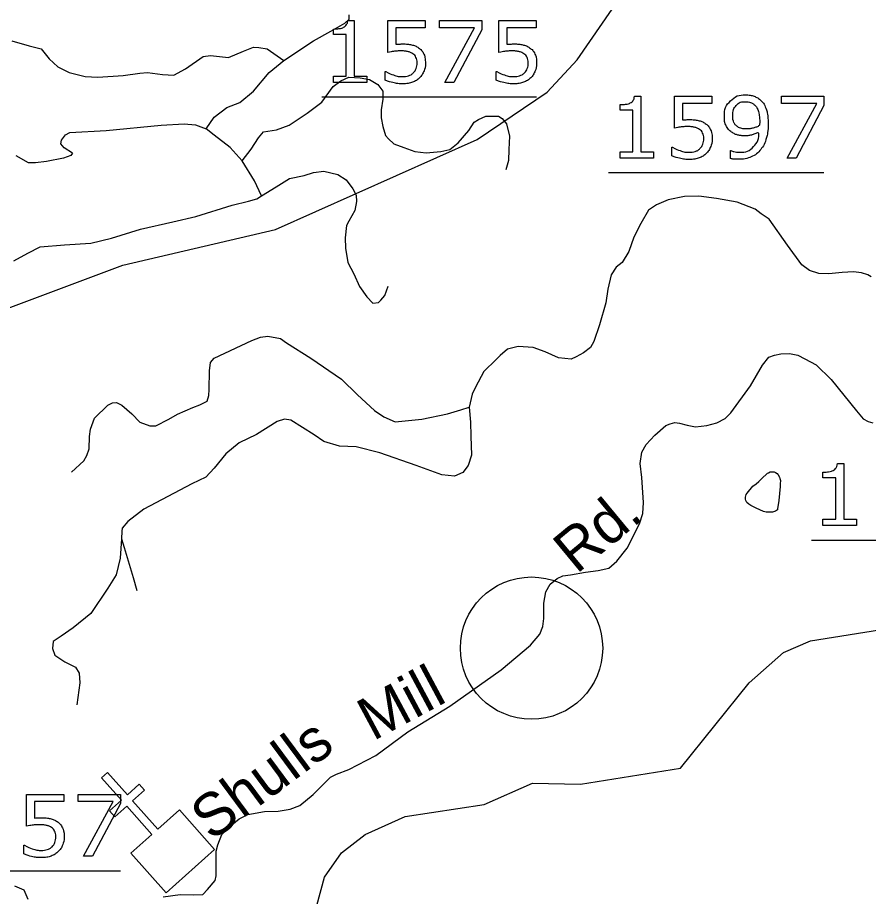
# Model space of a CAD drawing. Extents: x 1190067 to 1192950, y 891516 to 893460.
# Drawn here: x 1190959.3 to 1191019.1, y 893093.4 to 893155.2 of the extents above; entities that cross this region are included whole.
import ezdxf

# ---------------------------------------------------------------- set-up
doc = ezdxf.new("R2010")
doc.units = 0
doc.layers.add('Default', color=7, linetype='Continuous')
doc.layers.add('Prop DSN Text', color=7, linetype='Continuous')

msp = doc.modelspace()

# ---------------------------------------------------------------- linework, layer by layer
at = {"layer": 'Default'}
for p, q in [((1190980.725, 893149.61), (1190995.819, 893149.61)), ((1191000.871, 893144.293), (1191016.012, 893144.293)), ((1191015.129, 893118.462), (1191030.27, 893118.462)), ((1190951.432, 893095.226), (1190966.573, 893095.226))]:
    msp.add_line(p, q, dxfattribs=at)
for points in [[(1190923.821, 893130.264), (1190924.4, 893134.333), (1190926.561, 893134.06), (1190938.805, 893129.911), (1190949.48, 893130.674), (1190955.85, 893133.705), (1190966.753, 893137.796), (1190977.48, 893140.283), (1190991.653, 893146.606), (1190996.555, 893149.954), (1190998.673, 893152.211), (1191002.013, 893157.085), (1191003.798, 893158.543), (1191013.968, 893162.303), (1191015.77, 893164.046), (1191018.69, 893169.294)], [(1190978.052, 893152.162), (1190980.147, 893153.559), (1190981.353, 893154.226), (1190982.337, 893154.798), (1190982.654, 893155.083), (1190982.654, 893155.369)], [(1190982.552, 893154.99), (1190983.005, 893154.99), (1190983.005, 893151.069), (1190983.892, 893151.069), (1190983.892, 893150.625)], [(1190985.365, 893152.735), (1190985.365, 893154.975), (1190987.982, 893154.975), (1190987.982, 893154.464), (1190985.926, 893154.464), (1190985.926, 893153.308)], [(1190991.961, 893154.326), (1190989.996, 893150.625), (1190989.369, 893150.625), (1190991.457, 893154.464), (1190988.985, 893154.464), (1190988.985, 893154.975), (1190991.961, 893154.975), (1190991.961, 893154.326)], [(1190993.174, 893152.735), (1190993.174, 893154.975), (1190995.791, 893154.975), (1190995.791, 893154.464), (1190993.735, 893154.464), (1190993.735, 893153.308)], [(1190983.892, 893150.625), (1190981.538, 893150.625), (1190981.538, 893151.069), (1190982.444, 893151.069), (1190982.444, 893153.985), (1190981.538, 893153.985), (1190981.538, 893154.382)], [(1190958.932, 893153.559), (1190960.169, 893153.21), (1190960.994, 893152.987), (1190961.566, 893152.289), (1190962.169, 893151.717), (1190962.962, 893151.336), (1190964.104, 893151.05), (1190964.993, 893150.987), (1190966.77, 893151.114), (1190967.945, 893151.272), (1190968.484, 893151.336), (1190969.531, 893151.177), (1190970.325, 893151.145), (1190971.15, 893151.59), (1190972.388, 893152.447), (1190972.895, 893152.511), (1190973.53, 893152.447), (1190974.165, 893152.384), (1190975.228, 893152.829), (1190975.926, 893153.114), (1190976.307, 893153.083), (1190976.878, 893152.987), (1190978.052, 893152.162)], [(1190972.594, 893147.366), (1190973.165, 893148.192), (1190974.054, 893148.859), (1190974.974, 893149.208), (1190975.926, 893150.002), (1190977.037, 893151.336), (1190978.052, 893152.162)], [(1190985.176, 893150.787), (1190985.176, 893151.403), (1190985.217, 893151.403)], [(1190992.986, 893150.787), (1190992.986, 893151.403), (1190993.027, 893151.403)], [(1190975.133, 893145.111), (1190975.767, 893145.937), (1190976.275, 893146.731), (1190976.624, 893147.144), (1190977.545, 893147.303), (1190978.433, 893147.62), (1190979.703, 893148.478), (1190980.718, 893149.24), (1190981.512, 893150.351), (1190982.051, 893150.733), (1190982.622, 893150.987), (1190983.416, 893150.955), (1190984.082, 893150.828), (1190984.654, 893150.478), (1190985.003, 893150.002), (1190985.003, 893149.462), (1190984.907, 893148.7), (1190984.907, 893148.128), (1190985.003, 893147.525), (1190985.193, 893146.89), (1190985.415, 893146.668), (1190985.796, 893146.318), (1190986.494, 893146.064), (1190987.256, 893145.778), (1190988.049, 893145.683), (1190989.081, 893145.778), (1190989.715, 893145.905), (1190990.318, 893146.382), (1190991.048, 893147.239), (1190991.429, 893147.843), (1190991.746, 893148.033), (1190992.254, 893148.255), (1190993.143, 893148.255), (1190993.397, 893148.097), (1190993.714, 893147.716), (1190993.905, 893146.858), (1190993.873, 893145.905), (1190993.841, 893145.143), (1190993.651, 893144.476)], [(1191002.698, 893149.672), (1191003.151, 893149.672), (1191003.151, 893145.752), (1191004.039, 893145.752), (1191004.039, 893145.308)], [(1191005.511, 893147.417), (1191005.511, 893149.658), (1191008.128, 893149.658), (1191008.128, 893149.147), (1191006.072, 893149.147), (1191006.072, 893147.99)], [(1191016.012, 893149.008), (1191014.047, 893145.308), (1191013.42, 893145.308), (1191015.508, 893149.147), (1191013.036, 893149.147), (1191013.036, 893149.658), (1191016.012, 893149.658), (1191016.012, 893149.008)], [(1191004.039, 893145.308), (1191001.685, 893145.308), (1191001.685, 893145.752), (1191002.59, 893145.752), (1191002.59, 893148.667), (1191001.685, 893148.667), (1191001.685, 893149.065)], [(1190963.216, 893145.651), (1190962.613, 893146.032), (1190962.391, 893146.318), (1190962.422, 893146.572), (1190962.708, 893146.953), (1190963.025, 893147.112), (1190965.564, 893147.239), (1190969.436, 893147.62), (1190971.055, 893147.716), (1190971.848, 893147.652), (1190972.594, 893147.366)], [(1190976.497, 893142.666), (1190975.99, 893143.714), (1190975.133, 893145.111), (1190974.276, 893146.064), (1190973.165, 893146.922), (1190972.594, 893147.366)], [(1191005.323, 893145.47), (1191005.323, 893146.086), (1191005.364, 893146.086)], [(1191009.434, 893145.29), (1191009.434, 893145.851), (1191009.463, 893145.851)], [(1190963.216, 893145.651), (1190963.089, 893145.492), (1190962.581, 893145.302), (1190961.375, 893145.08), (1190960.614, 893144.984), (1190960.106, 893144.984), (1190959.249, 893145.461)], [(1190976.497, 893142.666), (1190977.513, 893143.301), (1190978.465, 893143.873), (1190979.481, 893144.095), (1190980.147, 893144.286), (1190980.877, 893144.381), (1190981.861, 893144.159), (1190982.432, 893143.778), (1190982.908, 893143.142), (1190983.13, 893142.698), (1190983.162, 893142.253), (1190983.035, 893141.618), (1190982.622, 893140.888), (1190982.464, 893140.57), (1190982.369, 893139.713), (1190982.4, 893138.982), (1190982.559, 893137.966), (1190982.972, 893137.172), (1190983.384, 893136.283), (1190983.892, 893135.552), (1190984.304, 893135.108), (1190984.717, 893135.171), (1190984.876, 893135.33), (1190985.161, 893135.647), (1190985.383, 893136.314)], [(1190959.09, 893138.093), (1190960.074, 893138.633), (1190960.931, 893139.077), (1190962.645, 893139.204), (1190964.485, 893139.331), (1190965.945, 893139.681), (1190967.976, 893140.316), (1190970.261, 893140.824), (1190971.88, 893141.205), (1190974.435, 893141.999), (1190975.577, 893142.285), (1190976.148, 893142.444), (1190976.497, 893142.666)], [(1191019.339, 893136.958), (1191019.087, 893137.115), (1191018.646, 893137.242), (1191018.079, 893137.305), (1191017.291, 893137.273), (1191016.346, 893137.178), (1191015.653, 893137.21), (1191014.991, 893137.399), (1191014.456, 893137.809), (1191013.447, 893139.196), (1191012.156, 893141.025), (1191011.589, 893141.403), (1191011.179, 893141.719), (1191009.919, 893142.223), (1191008.469, 893142.475), (1191007.209, 893142.633), (1191006.201, 893142.601), (1191005.067, 893142.381), (1191004.247, 893142.034), (1191003.68, 893141.656), (1191003.145, 893140.71), (1191002.64, 893139.764), (1191002.294, 893138.755), (1191001.821, 893137.967), (1191001.412, 893137.651), (1191001.065, 893137.115), (1191000.813, 893136.106), (1191000.687, 893135.129), (1191000.246, 893133.584), (1190999.836, 893132.418), (1190999.616, 893132.008), (1190999.112, 893131.629), (1190998.592, 893131.346), (1190998.245, 893131.188), (1190997.363, 893131.283), (1190996.418, 893131.692), (1190995.567, 893132.008), (1190994.527, 893132.071), (1190993.771, 893131.882), (1190993.267, 893131.44), (1190992.984, 893131.156), (1190992.101, 893130.305)], [(1190963.146, 893123.243), (1190963.997, 893124.031), (1190964.218, 893124.409), (1190964.375, 893124.882), (1190964.407, 893125.733), (1190964.47, 893126.269), (1190964.753, 893127.026), (1190965.698, 893127.94), (1190966.013, 893128.098), (1190966.297, 893128.13), (1190966.675, 893127.94), (1190967.368, 893127.341), (1190967.935, 893126.742), (1190968.629, 893126.49), (1190969.07, 893126.49), (1190969.983, 893126.963), (1190970.582, 893127.31), (1190971.653, 893127.783), (1190972.157, 893127.972), (1190972.661, 893128.224), (1190972.787, 893128.634), (1190972.819, 893129.044), (1190972.835, 893130.368), (1190972.898, 893130.936), (1190973.15, 893131.251), (1190975.796, 893132.481), (1190976.427, 893132.733), (1190976.931, 893132.796), (1190977.813, 893132.638), (1190978.254, 893132.323), (1190979.955, 893131.251), (1190982.098, 893129.769), (1190983.232, 893128.666), (1190984.429, 893127.562), (1190985.091, 893127.121), (1190985.879, 893126.774)], [(1190973.306, 893095.726), (1190973.306, 893096.607), (1190973.416, 893097.047), (1190973.705, 893097.763), (1190974.255, 893098.341), (1190974.916, 893098.864), (1190975.521, 893099.167), (1190976.704, 893099.387), (1190977.667, 893099.415), (1190978.492, 893099.552), (1190979.18, 893099.8), (1190980.115, 893100.571), (1190981.326, 893101.81), (1190981.766, 893102.003), (1190982.619, 893102.333), (1190984.531, 893103.324), (1190986.76, 893104.976), (1190989.731, 893106.793), (1190993.335, 893109.353), (1190995.384, 893111.088), (1190996.045, 893111.859), (1190996.265, 893112.382), (1190996.32, 893112.96), (1190996.32, 893114.034), (1190996.457, 893114.832), (1190996.76, 893115.355), (1190997.255, 893115.768), (1190997.668, 893115.961), (1190998.191, 893116.016), (1190999.264, 893116.209), (1191000.144, 893116.319), (1191000.887, 893116.484), (1191001.465, 893116.979), (1191002.18, 893117.888), (1191003.047, 893119.595), (1191003.294, 893120.338), (1191003.322, 893121.109), (1191003.212, 893122.871), (1191003.102, 893123.835), (1191003.212, 893124.633), (1191003.514, 893125.184), (1191004.133, 893125.844), (1191004.904, 893126.505), (1191005.206, 893126.643), (1191005.536, 893126.725), (1191005.866, 893126.67), (1191006.389, 893126.533), (1191006.994, 893126.423), (1191007.792, 893126.505), (1191008.48, 893126.698), (1191009.058, 893127.001), (1191009.471, 893127.414), (1191010.846, 893129.313), (1191011.699, 893130.745), (1191012.139, 893131.323), (1191012.524, 893131.461), (1191012.992, 893131.543), (1191013.597, 893131.571), (1191014.175, 893131.461), (1191014.67, 893131.213), (1191015.454, 893130.772), (1191016.527, 893129.754), (1191018.288, 893127.551), (1191018.756, 893126.973), (1191019.113, 893126.808), (1191019.444, 893126.698)], [(1190992.101, 893130.305), (1190991.518, 893129.202), (1190991.298, 893128.729), (1190991.077, 893127.814), (1190991.172, 893126.742), (1190991.203, 893125.765), (1190991.235, 893124.441), (1190991.014, 893123.716), (1190990.636, 893123.211), (1190990.038, 893122.959), (1190989.155, 893123.053), (1190987.36, 893123.716), (1190984.807, 893124.598), (1190983.138, 893125.008), (1190981.972, 893125.071), (1190980.869, 893125.387), (1190980.176, 893125.86), (1190978.537, 893126.9), (1190978.096, 893126.963), (1190977.592, 893126.805), (1190976.143, 893125.891), (1190974.914, 893125.292), (1190973.969, 893124.535), (1190973.15, 893123.526), (1190972.567, 893122.896), (1190971.59, 893122.423), (1190968.219, 893120.626), (1190967.085, 893119.774), (1190966.707, 893119.301), (1190966.675, 893119.081), (1190966.644, 893118.545), (1190966.833, 893117.946), (1190967.463, 893115.833), (1190967.731, 893114.919)], [(1190985.879, 893126.774), (1190987.753, 893126.963), (1190989.549, 893127.341), (1190990.494, 893127.625), (1190991.077, 893127.814)], [(1191016.956, 893123.841), (1191017.409, 893123.841), (1191017.409, 893119.921), (1191018.297, 893119.921), (1191018.297, 893119.477)], [(1191011.44, 893122.586), (1191011.581, 893122.722), (1191011.725, 893122.857), (1191011.942, 893123.061), (1191012.05, 893123.164), (1191012.12, 893123.198), (1191012.226, 893123.264), (1191012.296, 893123.262), (1191012.436, 893123.259), (1191012.505, 893123.257), (1191012.611, 893123.219), (1191012.714, 893123.146), (1191012.782, 893123.04), (1191012.882, 893122.896), (1191012.915, 893122.79), (1191012.947, 893122.65), (1191012.94, 893122.405), (1191012.934, 893122.231), (1191012.839, 893121.253), (1191012.794, 893120.937), (1191012.753, 893120.693), (1191012.749, 893120.589), (1191012.608, 893120.487), (1191012.468, 893120.456), (1191012.394, 893120.422), (1191012.15, 893120.429), (1191011.94, 893120.435), (1191011.766, 893120.476), (1191011.246, 893120.7), (1191010.866, 893120.885), (1191010.731, 893120.994), (1191010.593, 893121.102), (1191010.526, 893121.244), (1191010.494, 893121.35), (1191010.498, 893121.49), (1191010.537, 893121.664), (1191010.609, 893121.768), (1191011.007, 893122.247), (1191011.257, 893122.415), (1191011.44, 893122.586)], [(1191018.297, 893119.477), (1191015.942, 893119.477), (1191015.942, 893119.921), (1191016.848, 893119.921), (1191016.848, 893122.837), (1191015.942, 893122.837), (1191015.942, 893123.234)], [(1190966.644, 893118.545), (1190966.565, 893117.189), (1190966.281, 893116.022), (1190965.683, 893115.077), (1190964.485, 893113.311), (1190963.257, 893112.302), (1190962.406, 893111.703), (1190961.839, 893111.325), (1190961.807, 893110.852), (1190961.965, 893110.379), (1190962.658, 893109.906), (1190963.414, 893109.527), (1190963.666, 893109.118), (1190963.729, 893108.424), (1190963.509, 893106.879)], [(1190979.458, 893089.402), (1190980.91, 893094.774), (1190982.118, 893096.472), (1190983.763, 893097.762), (1190986.58, 893099.027), (1190992.145, 893099.89), (1190995.54, 893101.374), (1190998.9, 893101.307), (1191005.935, 893102.431), (1191010.765, 893108.423), (1191013.163, 893110.559), (1191015.07, 893111.382), (1191020.495, 893112.252)], [(1190959.977, 893098.35), (1190959.977, 893100.591), (1190962.594, 893100.591), (1190962.594, 893100.08), (1190960.538, 893100.08), (1190960.538, 893098.924)], [(1190966.573, 893099.941), (1190964.608, 893096.241), (1190963.981, 893096.241), (1190966.069, 893100.08), (1190963.597, 893100.08), (1190963.597, 893100.591), (1190966.573, 893100.591), (1190966.573, 893099.941)], [(1190959.788, 893096.403), (1190959.788, 893097.019), (1190959.829, 893097.019)], [(1190969.565, 893093.385), (1190970.775, 893093.551), (1190971.683, 893093.523), (1190972.371, 893093.551), (1190972.701, 893093.908), (1190973.224, 893094.542), (1190973.306, 893094.872), (1190973.306, 893095.726)], [(1190959.124, 893094.156), (1190959.784, 893093.881), (1190960.059, 893093.22)]]:
    msp.add_lwpolyline(points, dxfattribs=at)
msp.add_lwpolyline([(1190967.303, 893096.451), (1190968.787, 893097.78), (1190967.013, 893099.769), (1190966.177, 893099.023), (1190965.805, 893099.441), (1190966.641, 893100.186), (1190965.24, 893101.757), (1190965.659, 893102.13), (1190967.06, 893100.559), (1190967.896, 893101.305), (1190968.268, 893100.888), (1190967.432, 893100.142), (1190969.206, 893098.153), (1190970.714, 893099.494), (1190973.194, 893096.713), (1190969.783, 893093.67)], close=True, dxfattribs=at)
for points in [[(1190981.538, 893154.382), (1190981.722, 893154.382), (1190981.932, 893154.413), (1190982.143, 893154.444), (1190982.251, 893154.502), (1190982.385, 893154.575), (1190982.463, 893154.687), (1190982.54, 893154.8), (1190982.552, 893154.99)], [(1190985.926, 893153.308), (1190986.051, 893153.32), (1190986.183, 893153.325), (1190986.314, 893153.331), (1190986.411, 893153.331), (1190986.765, 893153.331), (1190987.031, 893153.271), (1190987.297, 893153.211), (1190987.519, 893153.059), (1190987.753, 893152.898), (1190987.881, 893152.644), (1190988.01, 893152.39), (1190988.01, 893152.007)], [(1190993.735, 893153.308), (1190993.861, 893153.32), (1190993.992, 893153.325), (1190994.124, 893153.331), (1190994.22, 893153.331), (1190994.574, 893153.331), (1190994.84, 893153.271), (1190995.106, 893153.211), (1190995.328, 893153.059), (1190995.562, 893152.898), (1190995.691, 893152.644), (1190995.819, 893152.39), (1190995.819, 893152.007)], [(1190985.217, 893151.403), (1190985.457, 893151.251), (1190985.778, 893151.144), (1190986.1, 893151.037), (1190986.409, 893151.037), (1190986.617, 893151.037), (1190986.811, 893151.096), (1190987.005, 893151.154), (1190987.157, 893151.301), (1190987.286, 893151.427), (1190987.351, 893151.602), (1190987.417, 893151.778), (1190987.417, 893152.01), (1190987.417, 893152.235), (1190987.34, 893152.39), (1190987.262, 893152.545), (1190987.125, 893152.639), (1190986.973, 893152.75), (1190986.756, 893152.796), (1190986.538, 893152.841), (1190986.27, 893152.841), (1190986.013, 893152.841), (1190985.775, 893152.806), (1190985.537, 893152.77), (1190985.365, 893152.735)], [(1190993.027, 893151.403), (1190993.266, 893151.251), (1190993.587, 893151.144), (1190993.909, 893151.037), (1190994.218, 893151.037), (1190994.426, 893151.037), (1190994.62, 893151.096), (1190994.814, 893151.154), (1190994.966, 893151.301), (1190995.095, 893151.427), (1190995.161, 893151.602), (1190995.226, 893151.778), (1190995.226, 893152.01), (1190995.226, 893152.235), (1190995.149, 893152.39), (1190995.072, 893152.545), (1190994.934, 893152.639), (1190994.783, 893152.75), (1190994.565, 893152.796), (1190994.348, 893152.841), (1190994.079, 893152.841), (1190993.822, 893152.841), (1190993.584, 893152.806), (1190993.346, 893152.77), (1190993.174, 893152.735)], [(1190988.01, 893152.007), (1190988.01, 893151.703), (1190987.899, 893151.425), (1190987.788, 893151.147), (1190987.595, 893150.957), (1190987.385, 893150.752), (1190987.094, 893150.643), (1190986.804, 893150.533), (1190986.421, 893150.533), (1190986.064, 893150.533), (1190985.734, 893150.607), (1190985.404, 893150.682), (1190985.176, 893150.787)], [(1190995.819, 893152.007), (1190995.819, 893151.703), (1190995.708, 893151.425), (1190995.597, 893151.147), (1190995.405, 893150.957), (1190995.194, 893150.752), (1190994.904, 893150.643), (1190994.613, 893150.533), (1190994.23, 893150.533), (1190993.874, 893150.533), (1190993.544, 893150.607), (1190993.214, 893150.682), (1190992.986, 893150.787)], [(1191001.685, 893149.065), (1191001.869, 893149.065), (1191002.079, 893149.096), (1191002.289, 893149.126), (1191002.397, 893149.185), (1191002.532, 893149.258), (1191002.609, 893149.37), (1191002.687, 893149.482), (1191002.698, 893149.672)], [(1191009.463, 893145.851), (1191009.547, 893145.807), (1191009.702, 893145.767), (1191009.857, 893145.727), (1191010.046, 893145.727), (1191010.691, 893145.727), (1191011.057, 893146.114), (1191011.424, 893146.501), (1191011.482, 893147.182), (1191011.211, 893147.018), (1191010.971, 893146.948), (1191010.732, 893146.878), (1191010.449, 893146.878), (1191010.181, 893146.878), (1191009.963, 893146.93), (1191009.746, 893146.983), (1191009.527, 893147.135), (1191009.271, 893147.313), (1191009.141, 893147.588), (1191009.011, 893147.863), (1191009.011, 893148.247), (1191009.011, 893148.914), (1191009.449, 893149.332), (1191009.887, 893149.75), (1191010.518, 893149.75), (1191010.834, 893149.75), (1191011.102, 893149.652), (1191011.371, 893149.554), (1191011.573, 893149.358), (1191011.821, 893149.116), (1191011.955, 893148.734), (1191012.09, 893148.352), (1191012.09, 893147.747)], [(1191011.497, 893147.875), (1191011.497, 893148.328), (1191011.403, 893148.602), (1191011.31, 893148.877), (1191011.147, 893149.029), (1191011.01, 893149.161), (1191010.852, 893149.218), (1191010.695, 893149.275), (1191010.511, 893149.275), (1191010.091, 893149.275), (1191009.847, 893149.012), (1191009.604, 893148.749), (1191009.604, 893148.272), (1191009.604, 893147.995), (1191009.683, 893147.819), (1191009.761, 893147.644), (1191009.948, 893147.512), (1191010.079, 893147.422), (1191010.237, 893147.391), (1191010.394, 893147.361), (1191010.587, 893147.361), (1191010.814, 893147.361), (1191011.048, 893147.422), (1191011.281, 893147.483), (1191011.485, 893147.6), (1191011.488, 893147.662), (1191011.492, 893147.721), (1191011.497, 893147.781), (1191011.497, 893147.875)], [(1191006.072, 893147.99), (1191006.198, 893148.002), (1191006.329, 893148.008), (1191006.461, 893148.014), (1191006.557, 893148.014), (1191006.911, 893148.014), (1191007.177, 893147.954), (1191007.443, 893147.894), (1191007.665, 893147.742), (1191007.899, 893147.581), (1191008.028, 893147.327), (1191008.157, 893147.072), (1191008.157, 893146.689)], [(1191012.09, 893147.747), (1191012.09, 893147.177), (1191011.96, 893146.712), (1191011.83, 893146.246), (1191011.567, 893145.919), (1191011.301, 893145.585), (1191010.9, 893145.404), (1191010.5, 893145.223), (1191009.959, 893145.223), (1191009.808, 893145.223), (1191009.673, 893145.239), (1191009.539, 893145.255), (1191009.434, 893145.29)], [(1191005.364, 893146.086), (1191005.603, 893145.934), (1191005.925, 893145.827), (1191006.246, 893145.72), (1191006.556, 893145.72), (1191006.763, 893145.72), (1191006.957, 893145.779), (1191007.152, 893145.837), (1191007.304, 893145.983), (1191007.432, 893146.109), (1191007.498, 893146.285), (1191007.564, 893146.461), (1191007.564, 893146.692), (1191007.564, 893146.918), (1191007.486, 893147.073), (1191007.409, 893147.228), (1191007.272, 893147.322), (1191007.12, 893147.433), (1191006.902, 893147.478), (1191006.685, 893147.524), (1191006.416, 893147.524), (1191006.159, 893147.524), (1191005.921, 893147.488), (1191005.683, 893147.453), (1191005.511, 893147.417)], [(1191008.157, 893146.689), (1191008.157, 893146.385), (1191008.046, 893146.107), (1191007.935, 893145.83), (1191007.742, 893145.64), (1191007.531, 893145.435), (1191007.241, 893145.325), (1191006.95, 893145.216), (1191006.567, 893145.216), (1191006.211, 893145.216), (1191005.881, 893145.29), (1191005.551, 893145.365), (1191005.323, 893145.47)], [(1191015.942, 893123.234), (1191016.126, 893123.234), (1191016.337, 893123.265), (1191016.547, 893123.296), (1191016.655, 893123.354), (1191016.79, 893123.427), (1191016.867, 893123.539), (1191016.944, 893123.652), (1191016.956, 893123.841)], [(1190960.538, 893098.924), (1190960.663, 893098.935), (1190960.795, 893098.941), (1190960.927, 893098.947), (1190961.023, 893098.947), (1190961.377, 893098.947), (1190961.643, 893098.887), (1190961.909, 893098.827), (1190962.131, 893098.675), (1190962.365, 893098.514), (1190962.494, 893098.26), (1190962.622, 893098.006), (1190962.622, 893097.623)], [(1190959.829, 893097.019), (1190960.069, 893096.867), (1190960.39, 893096.76), (1190960.712, 893096.653), (1190961.021, 893096.653), (1190961.229, 893096.653), (1190961.423, 893096.712), (1190961.617, 893096.77), (1190961.769, 893096.917), (1190961.898, 893097.043), (1190961.963, 893097.218), (1190962.029, 893097.394), (1190962.029, 893097.625), (1190962.029, 893097.851), (1190961.952, 893098.006), (1190961.874, 893098.161), (1190961.737, 893098.255), (1190961.585, 893098.366), (1190961.368, 893098.412), (1190961.15, 893098.457), (1190960.882, 893098.457), (1190960.625, 893098.457), (1190960.387, 893098.422), (1190960.149, 893098.386), (1190959.977, 893098.35)], [(1190962.622, 893097.623), (1190962.622, 893097.318), (1190962.511, 893097.041), (1190962.4, 893096.763), (1190962.207, 893096.573), (1190961.997, 893096.368), (1190961.706, 893096.258), (1190961.416, 893096.149), (1190961.033, 893096.149), (1190960.677, 893096.149), (1190960.346, 893096.223), (1190960.016, 893096.298), (1190959.788, 893096.403)]]:
    msp.add_open_spline(points, degree=3, dxfattribs=at)
at = {"layer": 'Prop DSN Text'}
msp.add_circle((1190995.461, 893110.87), 5, dxfattribs=at)

# ---------------------------------------------------------------- texts
at = {"layer": 'Default'}
for s, rotation, p in [('Rd.', 39.59116, (1190998.617, 893116.024)), ('Mill', 28.19067, (1190984.323, 893104.311)), ('Shulls', 36.51444, (1190972.979, 893097.254))]:
    msp.add_text(s, height=3, rotation=rotation, dxfattribs=at).set_placement(p)

doc.saveas('drawing.dxf')
